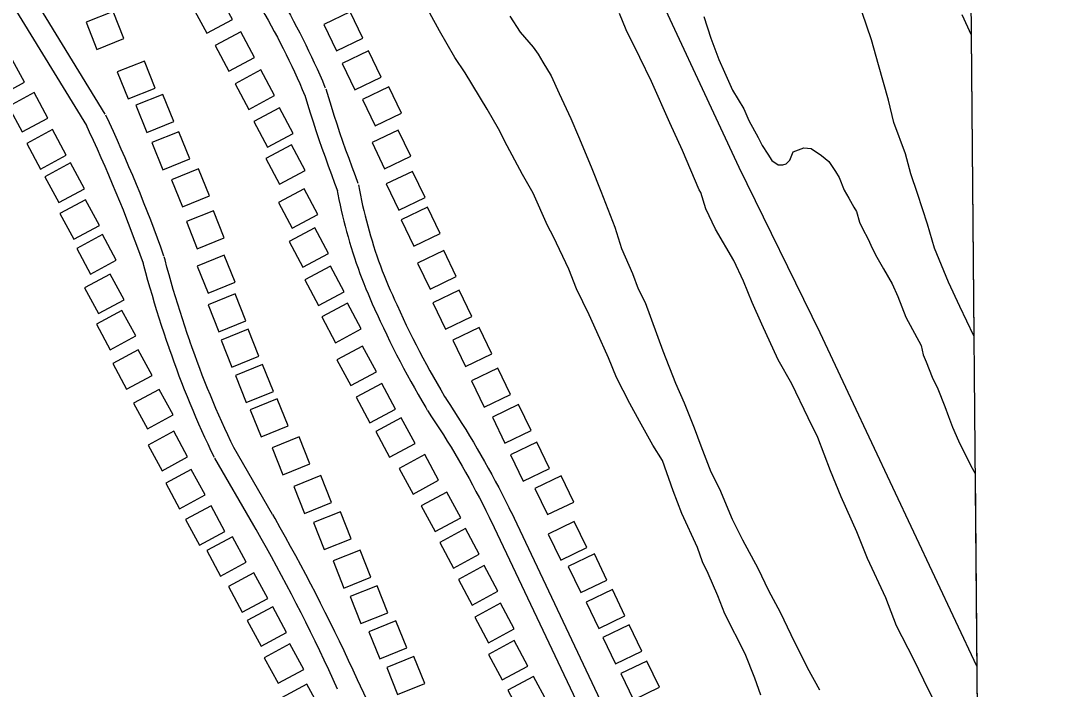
# Model space of a CAD drawing. Extents: x 3567028 to 3605064, y 510945 to 536587.
# Drawn here: x 3601471 to 3602905, y 530251 to 531169 of the extents above; entities that cross this region are included whole.
import ezdxf

# ---------------------------------------------------------------- set-up
doc = ezdxf.new("R2010")
doc.units = 0
for name, color, linetype in [('V-BLDG-OTLN', 7, 'Continuous'), ('V-GRID-FRAM', 7, 'Continuous'), ('V-ROAD-CNTR', 7, 'Continuous'), ('V-SITE-VEGE', 7, 'Continuous'), ('V-TOPO-SHOR', 7, 'Continuous')]:
    doc.layers.add(name, color=color, linetype=linetype)

msp = doc.modelspace()

# ---------------------------------------------------------------- linework, layer by layer
at = {"layer": 'V-BLDG-OTLN'}
for points in [[(3601761.5, 531170.7), (3601742.6, 531205.9), (3601707.3, 531187.1), (3601726.2, 531151.8)], [(3601560.4, 531166.6), (3601575.3, 531129.4), (3601612.4, 531144.3), (3601597.5, 531181.5)], [(3601887.3, 531163.7), (3601904.6, 531127.6), (3601940.6, 531145), (3601923.3, 531181)], [(3601792, 531118.3), (3601773.1, 531153.5), (3601737.8, 531134.6), (3601756.7, 531099.4)], [(3601912.3, 531110.1), (3601929.6, 531074.1), (3601965.7, 531091.4), (3601948.3, 531127.5)], [(3601475.7, 531084.3), (3601456.7, 531119.5), (3601421.5, 531100.5), (3601440.5, 531065.3)], [(3601603.3, 531098.4), (3601618.2, 531061.3), (3601655.4, 531076.2), (3601640.5, 531113.3)], [(3601819.3, 531065.9), (3601800.4, 531101.2), (3601765.1, 531082.3), (3601784, 531047)], [(3601508, 531035), (3601489, 531070.2), (3601453.8, 531051.2), (3601472.8, 531016)], [(3601940.4, 531060.6), (3601957.7, 531024.5), (3601993.8, 531041.9), (3601976.5, 531077.9)], [(3601628.8, 531052.6), (3601643.7, 531015.5), (3601680.8, 531030.4), (3601665.9, 531067.5)], [(3601844.9, 531014.1), (3601826, 531049.3), (3601790.8, 531030.4), (3601809.7, 530995.2)], [(3601533.2, 530984), (3601514.2, 531019.2), (3601479, 531000.2), (3601498, 530965)], [(3601650.8, 531001.4), (3601665.7, 530964.2), (3601702.8, 530979.1), (3601687.9, 531016.3)], [(3601953.3, 531001.4), (3601970.6, 530965.4), (3602006.7, 530982.7), (3601989.4, 531018.7)], [(3601861.5, 530963.2), (3601842.6, 530998.4), (3601807.4, 530979.5), (3601826.3, 530944.3)], [(3601558.1, 530938.1), (3601539.1, 530973.4), (3601503.9, 530954.4), (3601522.9, 530919.2)], [(3601678, 530950.4), (3601692.9, 530913.3), (3601730, 530928.2), (3601715.1, 530965.3)], [(3601972.7, 530944.6), (3601990, 530908.5), (3602026.1, 530925.8), (3602008.8, 530961.9)], [(3601879, 530902.6), (3601860.1, 530937.9), (3601824.9, 530919), (3601843.8, 530883.7)], [(3601578.7, 530887.6), (3601559.7, 530922.8), (3601524.5, 530903.8), (3601543.5, 530868.6)], [(3601993.5, 530895.2), (3602010.9, 530859.1), (3602046.9, 530876.5), (3602029.6, 530912.5)], [(3601698.3, 530892.9), (3601713.2, 530855.7), (3601750.3, 530870.6), (3601735.4, 530907.8)], [(3601893.5, 530849.2), (3601874.6, 530884.5), (3601839.4, 530865.6), (3601858.3, 530830.3)], [(3601601.8, 530839.9), (3601582.8, 530875.1), (3601547.6, 530856.1), (3601566.6, 530820.9)], [(3601713.1, 530831.9), (3601728, 530794.7), (3601765.1, 530809.6), (3601750.2, 530846.8)], [(3602015.7, 530836), (3602033, 530800), (3602069.1, 530817.3), (3602051.8, 530853.4)], [(3601915.1, 530796.5), (3601896.2, 530831.7), (3601861, 530812.8), (3601879.9, 530777.6)], [(3601612.6, 530785.6), (3601593.6, 530820.8), (3601558.4, 530801.8), (3601577.3, 530766.6)], [(3602036.8, 530781.3), (3602054.2, 530745.3), (3602090.2, 530762.6), (3602072.9, 530798.6)], [(3601728, 530778.6), (3601742.9, 530741.5), (3601780, 530756.4), (3601765.1, 530793.5)], [(3601628.8, 530735.8), (3601609.8, 530771), (3601574.6, 530752), (3601593.6, 530716.8)], [(3601938.4, 530745.5), (3601919.5, 530780.8), (3601884.3, 530761.9), (3601903.2, 530726.6)], [(3601745.9, 530730.1), (3601760.8, 530693), (3601797.9, 530707.9), (3601783, 530745)], [(3602064.3, 530730.2), (3602081.6, 530694.1), (3602117.7, 530711.5), (3602100.4, 530747.5)], [(3601651.2, 530681.7), (3601632.2, 530716.9), (3601597, 530697.9), (3601616, 530662.7)], [(3601959.3, 530686.6), (3601940.4, 530721.8), (3601905.1, 530702.9), (3601924, 530667.7)], [(3601765.7, 530681.6), (3601780.6, 530644.5), (3601817.8, 530659.4), (3601802.9, 530696.5)], [(3602090, 530674.1), (3602107.4, 530638.1), (3602143.4, 530655.4), (3602126.1, 530691.5)], [(3601985.7, 530635.4), (3601966.8, 530670.7), (3601931.6, 530651.8), (3601950.5, 530616.5)], [(3601679.9, 530627.3), (3601660.9, 530662.5), (3601625.7, 530643.5), (3601644.7, 530608.3)], [(3601786, 530634.5), (3601800.9, 530597.3), (3601838, 530612.2), (3601823.1, 530649.4)], [(3602118.6, 530624.5), (3602135.9, 530588.4), (3602171.9, 530605.8), (3602154.6, 530641.8)], [(3602012.4, 530588.1), (3601993.5, 530623.4), (3601958.3, 530604.5), (3601977.2, 530569.2)], [(3601700, 530569.7), (3601681, 530604.9), (3601645.8, 530585.9), (3601664.8, 530550.7)], [(3601815.9, 530582.3), (3601830.8, 530545.2), (3601867.9, 530560.1), (3601853, 530597.2)], [(3602143.7, 530572.7), (3602161.1, 530536.6), (3602197.1, 530554), (3602179.8, 530590)], [(3602044.8, 530537.6), (3602025.9, 530572.8), (3601990.7, 530553.9), (3602009.6, 530518.7)], [(3601724, 530517.4), (3601705, 530552.6), (3601669.8, 530533.6), (3601688.8, 530498.4)], [(3601845.7, 530529.2), (3601860.6, 530492.1), (3601897.7, 530507), (3601882.8, 530544.1)], [(3602177.1, 530526.5), (3602194.4, 530490.4), (3602230.5, 530507.7), (3602213.1, 530543.8)], [(3602075.1, 530486.1), (3602056.2, 530521.3), (3602020.9, 530502.4), (3602039.8, 530467.2)], [(3601751.3, 530467.3), (3601732.3, 530502.5), (3601697.1, 530483.5), (3601716.1, 530448.3)], [(3601872.8, 530479.5), (3601887.7, 530442.4), (3601924.8, 530457.3), (3601909.9, 530494.4)], [(3602100.6, 530435.9), (3602081.7, 530471.2), (3602046.4, 530452.3), (3602065.3, 530417.1)], [(3602195.2, 530463.8), (3602212.5, 530427.8), (3602248.6, 530445.1), (3602231.2, 530481.2)], [(3601780.4, 530424.9), (3601761.4, 530460.1), (3601726.2, 530441.1), (3601745.2, 530405.9)], [(3601899.7, 530426.8), (3601914.6, 530389.6), (3601951.7, 530404.5), (3601936.8, 530441.7)], [(3602222.6, 530419.4), (3602240, 530383.3), (3602276, 530400.6), (3602258.7, 530436.7)], [(3601810.1, 530375.3), (3601791.1, 530410.5), (3601755.9, 530391.5), (3601774.9, 530356.3)], [(3602126.2, 530385.1), (3602107.3, 530420.4), (3602072, 530401.5), (3602090.9, 530366.2)], [(3601923.1, 530377.9), (3601938, 530340.7), (3601975.1, 530355.6), (3601960.2, 530392.8)], [(3602247.5, 530370.1), (3602264.8, 530334.1), (3602300.8, 530351.4), (3602283.5, 530387.4)], [(3602148.5, 530333.4), (3602129.6, 530368.7), (3602094.3, 530349.8), (3602113.2, 530314.5)], [(3601836, 530328.6), (3601817, 530363.8), (3601781.8, 530344.8), (3601800.8, 530309.6)], [(3601949, 530329.5), (3601963.9, 530292.4), (3602001, 530307.3), (3601986.1, 530344.4)], [(3602270.4, 530321.7), (3602287.8, 530285.7), (3602323.8, 530303), (3602306.5, 530339.1)], [(3601859.5, 530277.7), (3601840.5, 530312.9), (3601805.3, 530293.9), (3601824.3, 530258.7)], [(3602167.3, 530282.2), (3602148.4, 530317.4), (3602113.2, 530298.5), (3602132.1, 530263.3)], [(3601973.6, 530280.6), (3601988.5, 530243.5), (3602025.6, 530258.4), (3602010.7, 530295.5)], [(3602294.9, 530272), (3602312.3, 530235.9), (3602348.3, 530253.3), (3602331, 530289.3)], [(3602193.9, 530233.1), (3602175, 530268.3), (3602139.7, 530249.4), (3602158.6, 530214.2)], [(3601882.9, 530222.4), (3601863.9, 530257.6), (3601828.7, 530238.6), (3601847.7, 530203.4)]]:
    msp.add_lwpolyline(points, close=True, dxfattribs=at)
at = {"layer": 'V-GRID-FRAM'}
msp.add_lwpolyline([(3571081.5, 534531.3), (3602744.1, 534798.4), (3602905.4, 516616.2), (3571226.9, 516349), (3571081.5, 534531.3)], dxfattribs=at)
at = {"layer": 'V-ROAD-CNTR'}
for points in [[(3601586.8, 531040.4), (3601483, 531209.7), (3601337.2, 531522.1)], [(3601561.3, 531024.7), (3601456.6, 531195.5), (3601310.1, 531509.4)], [(3601813.5, 531223.5), (3601818.2, 531215.8), (3601822.9, 531208), (3601827.6, 531200.1), (3601832.2, 531192.2), (3601836.7, 531184.3), (3601841.1, 531176.3), (3601845.5, 531168.3), (3601849.7, 531160.2), (3601854, 531152.1), (3601858.1, 531144), (3601862.2, 531135.8), (3601866.2, 531127.6), (3601870.1, 531119.4), (3601874, 531111.1), (3601877.8, 531102.8), (3601881.5, 531094.4), (3601885.1, 531086.1), (3601888.6, 531077.7), (3601889.1, 531076.7)], [(3601787.9, 531207.8), (3601792.6, 531200.2), (3601797.2, 531192.6), (3601801.7, 531185), (3601806.1, 531177.3), (3601810.5, 531169.6), (3601814.8, 531161.8), (3601819, 531154.1), (3601823.2, 531146.2), (3601827.3, 531138.4), (3601831.3, 531130.5), (3601835.3, 531122.5), (3601839.2, 531114.6), (3601843, 531106.6), (3601846.7, 531098.6), (3601850.4, 531090.5), (3601854, 531082.4), (3601857.5, 531074.3), (3601861, 531066.1), (3601861.4, 531065.1)], [(3601889.6, 531075.3), (3601893.3, 531063.2), (3601897, 531051.3), (3601900.9, 531039.3), (3601904.8, 531027.4), (3601908.8, 531015.5), (3601912.9, 531003.6), (3601917, 530991.7), (3601921.2, 530979.9), (3601925.5, 530968.1), (3601929.9, 530956.3), (3601933.9, 530945.9)], [(3601860.9, 531066.5), (3601864.6, 531054.3), (3601868.5, 531042.2), (3601872.4, 531030), (3601876.3, 531017.9), (3601880.4, 531005.8), (3601884.5, 530993.8), (3601888.7, 530981.7), (3601893, 530969.7), (3601897.4, 530957.8), (3601901.8, 530945.8), (3601905.8, 530935.2)], [(3601667.5, 530845.6), (3601663, 530857.9), (3601658.5, 530870.3), (3601653.9, 530882.7), (3601649.2, 530895), (3601644.4, 530907.3), (3601639.5, 530919.5), (3601634.6, 530931.8), (3601629.6, 530944), (3601624.5, 530956.2), (3601619.4, 530968.3), (3601614.1, 530980.4), (3601608.8, 530992.5), (3601603.5, 531004.5), (3601598, 531016.6), (3601592.5, 531028.5), (3601587.6, 531038.9)], [(3601639.3, 530835.4), (3601634.8, 530847.7), (3601630.4, 530859.9), (3601625.8, 530872.1), (3601621.2, 530884.2), (3601616.4, 530896.3), (3601611.7, 530908.4), (3601606.8, 530920.5), (3601601.9, 530932.5), (3601596.9, 530944.5), (3601591.8, 530956.5), (3601586.6, 530968.4), (3601581.4, 530980.4), (3601576.1, 530992.2), (3601570.7, 531004.1), (3601565.3, 531015.9), (3601560.5, 531026.2)], [(3601934.6, 530943.3), (3601935.9, 530936.1), (3601937.3, 530929.1), (3601938.8, 530922), (3601940.4, 530915), (3601942, 530908), (3601943.7, 530901), (3601945.5, 530894), (3601947.3, 530887), (3601949.3, 530880.1), (3601951.3, 530873.2), (3601953.4, 530866.3), (3601955.5, 530859.4), (3601957.8, 530852.5), (3601960.1, 530845.7), (3601962.4, 530838.9), (3601964.9, 530832.1), (3601967.4, 530825.4), (3601970, 530818.7), (3601972.7, 530812), (3601975.4, 530805.3), (3601978.3, 530798.7), (3601981.2, 530792.1), (3601984.1, 530785.5), (3601987.2, 530778.9), (3601987.5, 530778.2)], [(3601905.1, 530937.8), (3601906.5, 530930.5), (3601907.9, 530923.1), (3601909.5, 530915.7), (3601911.1, 530908.4), (3601912.8, 530901), (3601914.6, 530893.7), (3601916.4, 530886.4), (3601918.4, 530879.1), (3601920.4, 530871.9), (3601922.5, 530864.6), (3601924.7, 530857.4), (3601926.9, 530850.2), (3601929.3, 530843.1), (3601931.7, 530835.9), (3601934.2, 530828.8), (3601936.7, 530821.8), (3601939.4, 530814.7), (3601942.1, 530807.7), (3601944.9, 530800.7), (3601947.8, 530793.7), (3601950.7, 530786.8), (3601953.7, 530779.9), (3601956.8, 530773), (3601960, 530766.2), (3601960.4, 530765.4)], [(3601703, 530729.2), (3601699.5, 530739.3), (3601696.1, 530749.3), (3601692.8, 530759.3), (3601689.5, 530769.4), (3601686.4, 530779.4), (3601683.3, 530789.5), (3601680.2, 530799.7), (3601677.3, 530809.8), (3601674.4, 530820), (3601671.6, 530830.2), (3601668.9, 530840.4), (3601667.9, 530844.3)], [(3601674.7, 530719.4), (3601671.1, 530729.5), (3601667.7, 530739.7), (3601664.3, 530750), (3601661, 530760.2), (3601657.7, 530770.5), (3601654.5, 530780.9), (3601651.5, 530791.2), (3601648.4, 530801.6), (3601645.5, 530812), (3601642.7, 530822.4), (3601639.9, 530832.8), (3601638.9, 530836.7)], [(3601987.6, 530778.1), (3601991.8, 530768.9), (3601996.1, 530759.7), (3602000.4, 530750.6), (3602004.8, 530741.6), (3602009.3, 530732.5), (3602013.8, 530723.5), (3602018.5, 530714.6), (3602023.2, 530705.7), (3602027.9, 530696.8), (3602032.8, 530687.9), (3602037.7, 530679.1), (3602042.6, 530670.3), (3602047.7, 530661.6), (3602052.8, 530652.9), (3602055, 530649.3)], [(3601960.3, 530765.6), (3601964.6, 530756.3), (3601968.9, 530746.9), (3601973.4, 530737.6), (3601977.9, 530728.3), (3601982.5, 530719.1), (3601987.1, 530709.9), (3601991.9, 530700.7), (3601996.7, 530691.6), (3602001.5, 530682.5), (3602006.5, 530673.4), (3602011.5, 530664.4), (3602016.6, 530655.5), (3602021.8, 530646.5), (3602027, 530637.6), (3602029.2, 530633.9)], [(3601763.9, 530581.8), (3601759.5, 530590.8), (3601755.3, 530599.8), (3601751.1, 530608.8), (3601747, 530617.9), (3601742.9, 530626.9), (3601738.9, 530636), (3601735, 530645.2), (3601731.2, 530654.4), (3601727.4, 530663.6), (3601723.7, 530672.8), (3601720.1, 530682), (3601716.6, 530691.3), (3601713.1, 530700.7), (3601709.7, 530710), (3601706.4, 530719.4), (3601703.2, 530728.8), (3601703, 530729.1)], [(3601736.9, 530568.7), (3601732.5, 530577.8), (3601728.1, 530587), (3601723.8, 530596.3), (3601719.6, 530605.5), (3601715.5, 530614.8), (3601711.4, 530624.1), (3601707.4, 530633.5), (3601703.5, 530642.9), (3601699.6, 530652.3), (3601695.8, 530661.8), (3601692.1, 530671.3), (3601688.5, 530680.8), (3601685, 530690.3), (3601681.5, 530699.9), (3601678.1, 530709.5), (3601674.8, 530719.1), (3601674.6, 530719.5)], [(3602054.6, 530649.9), (3602060.2, 530641.5), (3602065.8, 530633), (3602071.3, 530624.4), (3602076.7, 530615.8), (3602082.1, 530607.2), (3602087.4, 530598.5), (3602092.7, 530589.8), (3602097.8, 530581), (3602102.9, 530572.2), (3602108, 530563.3), (3602112.9, 530554.4), (3602117.8, 530545.5), (3602122.6, 530536.5), (3602127.4, 530527.5), (3602132.1, 530518.5), (3602136.7, 530509.4), (3602141.2, 530500.3), (3602144.1, 530494.3)], [(3602029.6, 530633.3), (3602035.2, 530624.9), (3602040.6, 530616.6), (3602046, 530608.3), (3602051.3, 530599.9), (3602056.6, 530591.4), (3602061.8, 530582.9), (3602066.9, 530574.4), (3602071.9, 530565.9), (3602076.9, 530557.2), (3602081.8, 530548.6), (3602086.7, 530539.9), (3602091.4, 530531.2), (3602096.1, 530522.4), (3602100.8, 530513.6), (3602105.4, 530504.8), (3602109.8, 530495.9), (3602114.3, 530487), (3602117.1, 530481.2)], [(3601816.7, 530490.7), (3601763.4, 530582.8)], [(3601790.8, 530475.7), (3601737.4, 530567.8)], [(3601933.3, 530263.3), (3601927.2, 530276.6), (3601921, 530289.9), (3601914.8, 530303.2), (3601908.5, 530316.4), (3601902.1, 530329.6), (3601895.7, 530342.8), (3601889.1, 530355.9), (3601882.5, 530369), (3601875.9, 530382), (3601869.1, 530395), (3601862.3, 530408), (3601855.4, 530421), (3601848.5, 530433.9), (3601841.5, 530446.7), (3601834.4, 530459.5), (3601827.2, 530472.3), (3601820, 530485.1), (3601816.8, 530490.6)], [(3602144.2, 530494.2), (3602306.6, 530151.5)], [(3601906, 530250.9), (3601900, 530264.1), (3601893.9, 530277.2), (3601887.7, 530290.4), (3601881.5, 530303.4), (3601875.2, 530316.5), (3601868.8, 530329.5), (3601862.3, 530342.5), (3601855.8, 530355.4), (3601849.2, 530368.3), (3601842.5, 530381.2), (3601835.8, 530394), (3601829, 530406.8), (3601822.1, 530419.5), (3601815.2, 530432.3), (3601808.2, 530444.9), (3601801.1, 530457.6), (3601793.9, 530470.2), (3601790.7, 530475.7)], [(3602117.1, 530481.3), (3602279.5, 530138.6)], [(3602045.7, 530027.3), (3601933.2, 530263.6)]]:
    msp.add_lwpolyline(points, dxfattribs=at)
at = {"layer": 'V-SITE-VEGE'}
for p, q in [((3602639.4, 531142.7), (3602620.3, 531199.4)), ((3602045.9, 531154.9), (3602032.7, 531179.4)), ((3602142.5, 531175.1), (3602156.8, 531153.1)), ((3602302.6, 531156.4), (3602293.3, 531178.6)), ((3602409.3, 531174.6), (3602418.9, 531144.9)), ((3602763.6, 531177.4), (3602776.5, 531149.3)), ((3602321.2, 531118.4), (3602302.6, 531156.4)), ((3602066.9, 531118.1), (3602045.9, 531154.9)), ((3602156.8, 531153.1), (3602174.8, 531132.5)), ((3602418.9, 531144.9), (3602429.7, 531115.4)), ((3602649.1, 531108.1), (3602639.4, 531142.7)), ((3602776.5, 531149.3), (3602780.1, 530735.9)), ((3602174.8, 531132.5), (3602181.3, 531122.7)), ((3602081.2, 531097.4), (3602066.9, 531118.1)), ((3602181.3, 531122.7), (3602187.9, 531111.7)), ((3602337.1, 531085.2), (3602321.2, 531118.4)), ((3602429.7, 531115.4), (3602437.7, 531098.2)), ((3602187.9, 531111.7), (3602199.6, 531093.3)), ((3602663, 531059.9), (3602649.1, 531108.1)), ((3602111.3, 531047.2), (3602081.2, 531097.4)), ((3602199.6, 531093.3), (3602210.3, 531068.8)), ((3602362.4, 531028.7), (3602337.1, 531085.2)), ((3602437.7, 531098.2), (3602448.4, 531073.6)), ((3602448.4, 531073.6), (3602464.1, 531047.9)), ((3602210.3, 531068.8), (3602226.3, 531034.4)), ((3602670.1, 531029), (3602663, 531059.9)), ((3602127.1, 531020.2), (3602111.3, 531047.2)), ((3602464.1, 531047.9), (3602470.8, 531031.9)), ((3602226.3, 531034.4), (3602237, 531009.8)), ((3602379.7, 530990.6), (3602362.4, 531028.7)), ((3602470.8, 531031.9), (3602483.9, 531008.6)), ((3602686.3, 530985.9), (3602670.1, 531029)), ((3602138.9, 530996.9), (3602127.1, 531020.2)), ((3602237, 531009.8), (3602254.4, 530967.9)), ((3602483.9, 531008.6), (3602489.2, 530997.6)), ((3602160, 530957.7), (3602138.9, 530996.9)), ((3602402.5, 530936.4), (3602379.7, 530990.6)), ((3602489.2, 530997.6), (3602497, 530985.3)), ((3602497, 530985.3), (3602502.3, 530976.8)), ((3602527.1, 530977.5), (3602531.8, 530988.8)), ((3602531.8, 530988.8), (3602546.6, 530994.3)), ((3602546.6, 530994.3), (3602556.6, 530993.3)), ((3602556.6, 530993.3), (3602570.6, 530983.7)), ((3602570.6, 530983.7), (3602580.8, 530975.3)), ((3602693.3, 530958.7), (3602686.3, 530985.9)), ((3602502.3, 530976.8), (3602511.2, 530970.8)), ((3602511.2, 530970.8), (3602517.4, 530971)), ((3602517.4, 530971), (3602522.3, 530972.4)), ((3602522.3, 530972.4), (3602527.1, 530977.5)), ((3602580.8, 530975.3), (3602589.9, 530961.9)), ((3602174.5, 530932), (3602160, 530957.7)), ((3602254.4, 530967.9), (3602267.8, 530934.7)), ((3602589.9, 530961.9), (3602595.1, 530953.3)), ((3602702.8, 530931.6), (3602693.3, 530958.7)), ((3602595.1, 530953.3), (3602601.8, 530936.1)), ((3602194.4, 530887.7), (3602174.5, 530932)), ((3602267.8, 530934.7), (3602286.7, 530885.4)), ((3602405.1, 530932.8), (3602402.5, 530936.4)), ((3602411.9, 530910.6), (3602405.1, 530932.8)), ((3602601.8, 530936.1), (3602608.4, 530925.1)), ((3602716.5, 530889.6), (3602702.8, 530931.6)), ((3602608.4, 530925.1), (3602615, 530912.8)), ((3602615, 530912.8), (3602618.9, 530906.7)), ((3602425.2, 530882.3), (3602411.9, 530910.6)), ((3602618.9, 530906.7), (3602623.1, 530891.9)), ((3602202.4, 530871.8), (3602194.4, 530887.7)), ((3602286.7, 530885.4), (3602296.2, 530855.8)), ((3602623.1, 530891.9), (3602627, 530883.3)), ((3602627, 530883.3), (3602634.9, 530868.6)), ((3602726.2, 530856.3), (3602716.5, 530889.6)), ((3602223.6, 530827.5), (3602202.4, 530871.8)), ((3602450.1, 530839.5), (3602425.2, 530882.3)), ((3602296.2, 530855.8), (3602311, 530821.4)), ((3602634.9, 530868.6), (3602640.3, 530856.3)), ((3602640.3, 530856.3), (3602646.9, 530844)), ((3602745, 530809.5), (3602726.2, 530856.3)), ((3602646.9, 530844), (3602656.1, 530828.1)), ((3602234.4, 530800.5), (3602223.6, 530827.5)), ((3602463.4, 530811.2), (3602450.1, 530839.5)), ((3602656.1, 530828.1), (3602667.9, 530807.3)), ((3602311, 530821.4), (3602319, 530800.4)), ((3602251.6, 530764.8), (3602234.4, 530800.5)), ((3602319, 530800.4), (3602328.3, 530782)), ((3602475.5, 530781.7), (3602463.4, 530811.2)), ((3602667.9, 530807.3), (3602675.8, 530790.1)), ((3602760.9, 530776.4), (3602745, 530809.5)), ((3602675.8, 530790.1), (3602686.6, 530761.7)), ((3602328.3, 530782), (3602352.7, 530715.5)), ((3602488.8, 530752.2), (3602475.5, 530781.7)), ((3602780.1, 530735.9), (3602760.9, 530776.4)), ((3602262.2, 530741.5), (3602251.6, 530764.8)), ((3602686.6, 530761.7), (3602707.7, 530722.5)), ((3602278.2, 530705.8), (3602262.2, 530741.5)), ((3602511.4, 530703), (3602488.8, 530752.2)), ((3602352.7, 530715.5), (3602370.1, 530671.2)), ((3602707.7, 530722.5), (3602710.6, 530710.1)), ((3602289, 530678.8), (3602278.2, 530705.8)), ((3602529.8, 530669.9), (3602511.4, 530703)), ((3602710.6, 530710.1), (3602714.6, 530700.3)), ((3602714.6, 530700.3), (3602722.7, 530679.3)), ((3602307.4, 530643.2), (3602289, 530678.8)), ((3602370.1, 530671.2), (3602382.1, 530644.1)), ((3602552.3, 530623.3), (3602529.8, 530669.9)), ((3602722.7, 530679.3), (3602730.6, 530663.4)), ((3602730.6, 530663.4), (3602740, 530638.8)), ((3602320.6, 530618.7), (3602307.4, 530643.2)), ((3602382.1, 530644.1), (3602395.6, 530609.6)), ((3602740, 530638.8), (3602745.4, 530625.2)), ((3602745.4, 530625.2), (3602750.8, 530610.4)), ((3602339, 530585.6), (3602320.6, 530618.7)), ((3602565.6, 530596.2), (3602552.3, 530623.3)), ((3602395.6, 530609.6), (3602405, 530585)), ((3602583.1, 530550.7), (3602565.6, 530596.2)), ((3602750.8, 530610.4), (3602758.8, 530592)), ((3602352.1, 530564.8), (3602339, 530585.6)), ((3602405, 530585), (3602418.5, 530549.3)), ((3602758.8, 530592), (3602776, 530557.6)), ((3602367, 530522.9), (3602352.1, 530564.8)), ((3602776, 530557.6), (3602781.8, 530546.9)), ((3602418.5, 530549.3), (3602430.4, 530526)), ((3602597.9, 530515), (3602583.1, 530550.7)), ((3602781.8, 530546.9), (3602785.7, 530105.2)), ((3602430.4, 530526), (3602447.8, 530484.1)), ((3602379.1, 530492.1), (3602367, 530522.9)), ((3602619.2, 530467), (3602597.9, 530515)), ((3602400.4, 530445.4), (3602379.1, 530492.1)), ((3602447.8, 530484.1), (3602462.4, 530455.9)), ((3602462.4, 530455.9), (3602483.4, 530416.7)), ((3602634, 530430.1), (3602619.2, 530467)), ((3602407.2, 530425.7), (3602400.4, 530445.4)), ((3602415.1, 530409.7), (3602407.2, 530425.7)), ((3602659.2, 530376.1), (3602634, 530430.1)), ((3602428.5, 530379), (3602415.1, 530409.7)), ((3602483.4, 530416.7), (3602498, 530386)), ((3602498, 530386), (3602513.8, 530356.6)), ((3602437.9, 530354.3), (3602428.5, 530379)), ((3602674, 530337.9), (3602659.2, 530376.1)), ((3602465.7, 530299.1), (3602437.9, 530354.3)), ((3602513.8, 530356.6), (3602528.4, 530325.8)), ((3602528.4, 530325.8), (3602550.9, 530280.4)), ((3602697.8, 530291.3), (3602674, 530337.9)), ((3602479.1, 530265.9), (3602465.7, 530299.1)), ((3602711.1, 530263), (3602697.8, 530291.3)), ((3602550.9, 530280.4), (3602568, 530249.8)), ((3602487.3, 530242.4), (3602479.1, 530265.9)), ((3602723, 530239.7), (3602711.1, 530263))]:
    msp.add_line(p, q, dxfattribs=at)
at = {"layer": 'V-TOPO-SHOR'}
msp.add_lwpolyline([(3602784.2, 530282.3), (3602611.1, 530650.3), (3602568.7, 530740.2), (3602457.8, 530967.4), (3602318.9, 531265.3)], dxfattribs=at)

doc.saveas('drawing.dxf')
